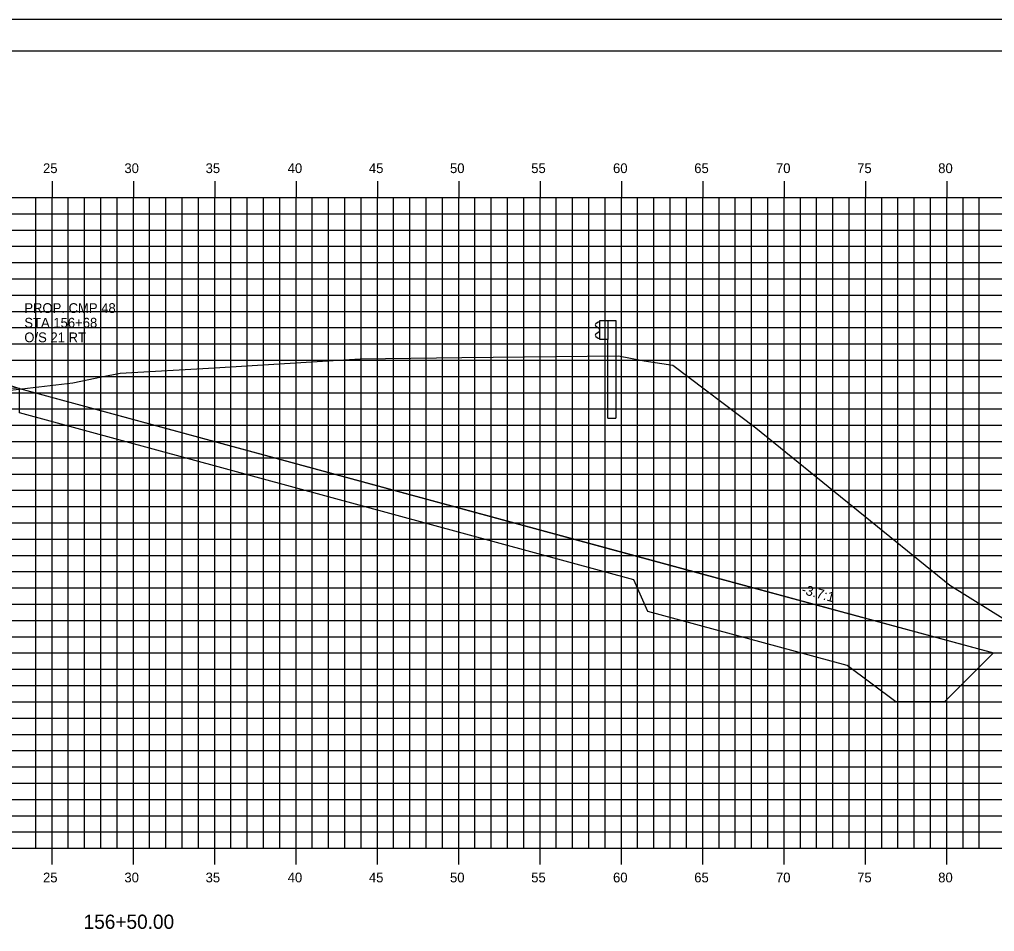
# Model space of a CAD drawing. Extents: x 850598 to 870284, y 366541 to 366651.
# Drawn here: x 852669.7 to 852729.6, y 366595.1 to 366651.2 of the extents above; entities that cross this region are included whole.
import ezdxf

# ---------------------------------------------------------------- set-up
doc = ezdxf.new("R2010")
doc.units = 0
for name, color, linetype in [('ANNOTATION', 7, 'Continuous'), ('BORDER', 7, 'Continuous'), ('D_Drainage_RipRap', 7, 'Continuous'), ('D_Roadway_Centerline', 7, 'Continuous'), ('D_Roadway_SlopeLines', 7, 'Continuous'), ('D_Roadway_SubGrade', 7, 'Continuous'), ('H_V ANNOTATION', 7, 'Continuous'), ('MAJOR', 7, 'Continuous'), ('MINOR', 7, 'Continuous'), ('PLOT BOUNDARY', 7, 'Continuous'), ('S_Guardrail_Beam', 7, 'Continuous'), ('S_Roadway_Centerline', 7, 'Continuous'), ('S_Utilities_Pole_Joint', 7, 'Continuous')]:
    doc.layers.add(name, color=color, linetype=linetype)

msp = doc.modelspace()

# ---------------------------------------------------------------- linework, layer by layer
at = {"layer": 'BORDER'}
msp.add_line((852761.706, 366649.225), (852601.706, 366649.225), dxfattribs=at)
at = {"layer": 'D_Drainage_RipRap'}
msp.add_lwpolyline([(852707.479, 366618.225), (852719.715, 366614.903), (852729.577, 366612.225), (852726.577, 366609.225), (852723.577, 366609.225), (852720.577, 366611.453), (852708.341, 366614.775), (852707.479, 366616.725), (852669.706, 366626.981), (852669.706, 366628.481)], close=True, dxfattribs=at)
at = {"layer": 'D_Roadway_Centerline'}
msp.add_lwpolyline([(852615.369, 366625.155), (852621.706, 366627.268), (852625.508, 366628.535), (852631.706, 366630.601), (852635.706, 366630.841), (852646.706, 366631.171), (852657.706, 366630.841), (852661.706, 366630.601), (852663.706, 366630.481), (852669.706, 366628.481), (852707.479, 366618.225), (852719.715, 366614.903), (852729.577, 366612.225), (852733.577, 366612.225)], dxfattribs=at)
at = {"layer": 'D_Roadway_SlopeLines'}
msp.add_lwpolyline([(852669.706, 366628.481), (852729.577, 366612.225), (852729.577, 366612.225)], dxfattribs=at)
at = {"layer": 'D_Roadway_SubGrade'}
msp.add_lwpolyline([(852657.706, 366630.341), (852658.706, 366630.281), (852658.706, 366630.531), (852663.706, 366630.231), (852663.706, 366630.481), (852669.706, 366628.481), (852657.706, 366628.841)], close=True, dxfattribs=at)
at = {"layer": 'MAJOR'}
for p, q in [((852671.706, 366641.227), (852671.706, 366640.225)), ((852671.706, 366641.227), (852671.706, 366640.225)), ((852676.706, 366641.227), (852676.706, 366640.225)), ((852676.706, 366641.227), (852676.706, 366640.225)), ((852681.706, 366641.227), (852681.706, 366640.225)), ((852681.706, 366641.227), (852681.706, 366640.225)), ((852686.706, 366641.227), (852686.706, 366640.225)), ((852686.706, 366641.227), (852686.706, 366640.225)), ((852691.706, 366641.227), (852691.706, 366640.225)), ((852691.706, 366641.227), (852691.706, 366640.225)), ((852696.706, 366641.227), (852696.706, 366640.225)), ((852696.706, 366641.227), (852696.706, 366640.225)), ((852701.706, 366641.227), (852701.706, 366640.225)), ((852701.706, 366641.227), (852701.706, 366640.225)), ((852706.706, 366641.227), (852706.706, 366640.225)), ((852706.706, 366641.227), (852706.706, 366640.225)), ((852711.706, 366641.227), (852711.706, 366640.225)), ((852711.706, 366641.227), (852711.706, 366640.225)), ((852716.706, 366641.227), (852716.706, 366640.225)), ((852716.706, 366641.227), (852716.706, 366640.225)), ((852721.706, 366641.227), (852721.706, 366640.225)), ((852721.706, 366641.227), (852721.706, 366640.225)), ((852726.706, 366641.227), (852726.706, 366640.225)), ((852726.706, 366641.227), (852726.706, 366640.225)), ((852606.706, 366640.225), (852746.706, 366640.225)), ((852606.706, 366640.225), (852746.706, 366640.225)), ((852606.706, 366640.225), (852746.706, 366640.225)), ((852606.706, 366640.225), (852746.706, 366640.225)), ((852671.706, 366600.225), (852671.706, 366640.225)), ((852671.706, 366600.225), (852671.706, 366640.225)), ((852676.706, 366600.225), (852676.706, 366640.225)), ((852676.706, 366600.225), (852676.706, 366640.225)), ((852681.706, 366600.225), (852681.706, 366640.225)), ((852681.706, 366600.225), (852681.706, 366640.225)), ((852686.706, 366600.225), (852686.706, 366640.225)), ((852686.706, 366600.225), (852686.706, 366640.225)), ((852691.706, 366600.225), (852691.706, 366640.225)), ((852691.706, 366600.225), (852691.706, 366640.225)), ((852696.706, 366600.225), (852696.706, 366640.225)), ((852696.706, 366600.225), (852696.706, 366640.225)), ((852701.706, 366600.225), (852701.706, 366640.225)), ((852701.706, 366600.225), (852701.706, 366640.225)), ((852706.706, 366600.225), (852706.706, 366640.225)), ((852706.706, 366600.225), (852706.706, 366640.225)), ((852711.706, 366600.225), (852711.706, 366640.225)), ((852711.706, 366600.225), (852711.706, 366640.225)), ((852716.706, 366600.225), (852716.706, 366640.225)), ((852716.706, 366600.225), (852716.706, 366640.225)), ((852721.706, 366600.225), (852721.706, 366640.225)), ((852721.706, 366600.225), (852721.706, 366640.225)), ((852726.706, 366600.225), (852726.706, 366640.225)), ((852726.706, 366600.225), (852726.706, 366640.225)), ((852606.706, 366635.225), (852746.706, 366635.225)), ((852606.706, 366635.225), (852746.706, 366635.225)), ((852606.706, 366630.225), (852746.706, 366630.225)), ((852606.706, 366630.225), (852746.706, 366630.225)), ((852606.706, 366625.225), (852746.706, 366625.225)), ((852606.706, 366625.225), (852746.706, 366625.225)), ((852606.706, 366620.225), (852746.706, 366620.225)), ((852606.706, 366620.225), (852746.706, 366620.225)), ((852606.706, 366615.225), (852746.706, 366615.225)), ((852606.706, 366615.225), (852746.706, 366615.225)), ((852606.706, 366610.225), (852746.706, 366610.225)), ((852606.706, 366610.225), (852746.706, 366610.225)), ((852606.706, 366605.225), (852746.706, 366605.225)), ((852606.706, 366605.225), (852746.706, 366605.225)), ((852606.706, 366600.225), (852746.706, 366600.225)), ((852606.706, 366600.225), (852746.706, 366600.225)), ((852606.706, 366600.225), (852746.706, 366600.225)), ((852606.706, 366600.225), (852746.706, 366600.225)), ((852671.706, 366599.223), (852671.706, 366600.225)), ((852671.706, 366599.223), (852671.706, 366600.225)), ((852676.706, 366599.223), (852676.706, 366600.225)), ((852676.706, 366599.223), (852676.706, 366600.225)), ((852681.706, 366599.223), (852681.706, 366600.225)), ((852681.706, 366599.223), (852681.706, 366600.225)), ((852686.706, 366599.223), (852686.706, 366600.225)), ((852686.706, 366599.223), (852686.706, 366600.225)), ((852691.706, 366599.223), (852691.706, 366600.225)), ((852691.706, 366599.223), (852691.706, 366600.225)), ((852696.706, 366599.223), (852696.706, 366600.225)), ((852696.706, 366599.223), (852696.706, 366600.225)), ((852701.706, 366599.223), (852701.706, 366600.225)), ((852701.706, 366599.223), (852701.706, 366600.225)), ((852706.706, 366599.223), (852706.706, 366600.225)), ((852706.706, 366599.223), (852706.706, 366600.225)), ((852711.706, 366599.223), (852711.706, 366600.225)), ((852711.706, 366599.223), (852711.706, 366600.225)), ((852716.706, 366599.223), (852716.706, 366600.225)), ((852716.706, 366599.223), (852716.706, 366600.225)), ((852721.706, 366599.223), (852721.706, 366600.225)), ((852721.706, 366599.223), (852721.706, 366600.225)), ((852726.706, 366599.223), (852726.706, 366600.225)), ((852726.706, 366599.223), (852726.706, 366600.225))]:
    msp.add_line(p, q, dxfattribs=at)
at = {"layer": 'MINOR'}
for p, q in [((852670.706, 366600.225), (852670.706, 366640.225)), ((852670.706, 366600.225), (852670.706, 366640.225)), ((852672.706, 366600.225), (852672.706, 366640.225)), ((852672.706, 366600.225), (852672.706, 366640.225)), ((852673.706, 366600.225), (852673.706, 366640.225)), ((852673.706, 366600.225), (852673.706, 366640.225)), ((852674.706, 366600.225), (852674.706, 366640.225)), ((852674.706, 366600.225), (852674.706, 366640.225)), ((852675.706, 366600.225), (852675.706, 366640.225)), ((852675.706, 366600.225), (852675.706, 366640.225)), ((852677.706, 366600.225), (852677.706, 366640.225)), ((852677.706, 366600.225), (852677.706, 366640.225)), ((852678.706, 366600.225), (852678.706, 366640.225)), ((852678.706, 366600.225), (852678.706, 366640.225)), ((852679.706, 366600.225), (852679.706, 366640.225)), ((852679.706, 366600.225), (852679.706, 366640.225)), ((852680.706, 366600.225), (852680.706, 366640.225)), ((852680.706, 366600.225), (852680.706, 366640.225)), ((852682.706, 366600.225), (852682.706, 366640.225)), ((852682.706, 366600.225), (852682.706, 366640.225)), ((852683.706, 366600.225), (852683.706, 366640.225)), ((852683.706, 366600.225), (852683.706, 366640.225)), ((852684.706, 366600.225), (852684.706, 366640.225)), ((852684.706, 366600.225), (852684.706, 366640.225)), ((852685.706, 366600.225), (852685.706, 366640.225)), ((852685.706, 366600.225), (852685.706, 366640.225)), ((852687.706, 366600.225), (852687.706, 366640.225)), ((852687.706, 366600.225), (852687.706, 366640.225)), ((852688.706, 366600.225), (852688.706, 366640.225)), ((852688.706, 366600.225), (852688.706, 366640.225)), ((852689.706, 366600.225), (852689.706, 366640.225)), ((852689.706, 366600.225), (852689.706, 366640.225)), ((852690.706, 366600.225), (852690.706, 366640.225)), ((852690.706, 366600.225), (852690.706, 366640.225)), ((852692.706, 366600.225), (852692.706, 366640.225)), ((852692.706, 366600.225), (852692.706, 366640.225)), ((852693.706, 366600.225), (852693.706, 366640.225)), ((852693.706, 366600.225), (852693.706, 366640.225)), ((852694.706, 366600.225), (852694.706, 366640.225)), ((852694.706, 366600.225), (852694.706, 366640.225)), ((852695.706, 366600.225), (852695.706, 366640.225)), ((852695.706, 366600.225), (852695.706, 366640.225)), ((852697.706, 366600.225), (852697.706, 366640.225)), ((852697.706, 366600.225), (852697.706, 366640.225)), ((852698.706, 366600.225), (852698.706, 366640.225)), ((852698.706, 366600.225), (852698.706, 366640.225)), ((852699.706, 366600.225), (852699.706, 366640.225)), ((852699.706, 366600.225), (852699.706, 366640.225)), ((852700.706, 366600.225), (852700.706, 366640.225)), ((852700.706, 366600.225), (852700.706, 366640.225)), ((852702.706, 366600.225), (852702.706, 366640.225)), ((852702.706, 366600.225), (852702.706, 366640.225)), ((852703.706, 366600.225), (852703.706, 366640.225)), ((852703.706, 366600.225), (852703.706, 366640.225)), ((852704.706, 366600.225), (852704.706, 366640.225)), ((852704.706, 366600.225), (852704.706, 366640.225)), ((852705.706, 366600.225), (852705.706, 366640.225)), ((852705.706, 366600.225), (852705.706, 366640.225)), ((852707.706, 366600.225), (852707.706, 366640.225)), ((852707.706, 366600.225), (852707.706, 366640.225)), ((852708.706, 366600.225), (852708.706, 366640.225)), ((852708.706, 366600.225), (852708.706, 366640.225)), ((852709.706, 366600.225), (852709.706, 366640.225)), ((852709.706, 366600.225), (852709.706, 366640.225)), ((852710.706, 366600.225), (852710.706, 366640.225)), ((852710.706, 366600.225), (852710.706, 366640.225)), ((852712.706, 366600.225), (852712.706, 366640.225)), ((852712.706, 366600.225), (852712.706, 366640.225)), ((852713.706, 366600.225), (852713.706, 366640.225)), ((852713.706, 366600.225), (852713.706, 366640.225)), ((852714.706, 366600.225), (852714.706, 366640.225)), ((852714.706, 366600.225), (852714.706, 366640.225)), ((852715.706, 366600.225), (852715.706, 366640.225)), ((852715.706, 366600.225), (852715.706, 366640.225)), ((852717.706, 366600.225), (852717.706, 366640.225)), ((852717.706, 366600.225), (852717.706, 366640.225)), ((852718.706, 366600.225), (852718.706, 366640.225)), ((852718.706, 366600.225), (852718.706, 366640.225)), ((852719.706, 366600.225), (852719.706, 366640.225)), ((852719.706, 366600.225), (852719.706, 366640.225)), ((852720.706, 366600.225), (852720.706, 366640.225)), ((852720.706, 366600.225), (852720.706, 366640.225)), ((852722.706, 366600.225), (852722.706, 366640.225)), ((852722.706, 366600.225), (852722.706, 366640.225)), ((852723.706, 366600.225), (852723.706, 366640.225)), ((852723.706, 366600.225), (852723.706, 366640.225)), ((852724.706, 366600.225), (852724.706, 366640.225)), ((852724.706, 366600.225), (852724.706, 366640.225)), ((852725.706, 366600.225), (852725.706, 366640.225)), ((852725.706, 366600.225), (852725.706, 366640.225)), ((852727.706, 366600.225), (852727.706, 366640.225)), ((852727.706, 366600.225), (852727.706, 366640.225)), ((852728.706, 366600.225), (852728.706, 366640.225)), ((852728.706, 366600.225), (852728.706, 366640.225)), ((852606.706, 366639.225), (852746.706, 366639.225)), ((852606.706, 366639.225), (852746.706, 366639.225)), ((852606.706, 366638.225), (852746.706, 366638.225)), ((852606.706, 366638.225), (852746.706, 366638.225)), ((852606.706, 366637.225), (852746.706, 366637.225)), ((852606.706, 366637.225), (852746.706, 366637.225)), ((852606.706, 366636.225), (852746.706, 366636.225)), ((852606.706, 366636.225), (852746.706, 366636.225)), ((852606.706, 366634.225), (852746.706, 366634.225)), ((852606.706, 366634.225), (852746.706, 366634.225)), ((852606.706, 366633.225), (852746.706, 366633.225)), ((852606.706, 366633.225), (852746.706, 366633.225)), ((852606.706, 366632.225), (852746.706, 366632.225)), ((852606.706, 366632.225), (852746.706, 366632.225)), ((852606.706, 366631.225), (852746.706, 366631.225)), ((852606.706, 366631.225), (852746.706, 366631.225)), ((852606.706, 366629.225), (852746.706, 366629.225)), ((852606.706, 366629.225), (852746.706, 366629.225)), ((852606.706, 366628.225), (852746.706, 366628.225)), ((852606.706, 366628.225), (852746.706, 366628.225)), ((852606.706, 366627.225), (852746.706, 366627.225)), ((852606.706, 366627.225), (852746.706, 366627.225)), ((852606.706, 366626.225), (852746.706, 366626.225)), ((852606.706, 366626.225), (852746.706, 366626.225)), ((852606.706, 366624.225), (852746.706, 366624.225)), ((852606.706, 366624.225), (852746.706, 366624.225)), ((852606.706, 366623.225), (852746.706, 366623.225)), ((852606.706, 366623.225), (852746.706, 366623.225)), ((852606.706, 366622.225), (852746.706, 366622.225)), ((852606.706, 366622.225), (852746.706, 366622.225)), ((852606.706, 366621.225), (852746.706, 366621.225)), ((852606.706, 366621.225), (852746.706, 366621.225)), ((852606.706, 366619.225), (852746.706, 366619.225)), ((852606.706, 366619.225), (852746.706, 366619.225)), ((852606.706, 366618.225), (852746.706, 366618.225)), ((852606.706, 366618.225), (852746.706, 366618.225)), ((852606.706, 366617.225), (852746.706, 366617.225)), ((852606.706, 366617.225), (852746.706, 366617.225)), ((852606.706, 366616.225), (852746.706, 366616.225)), ((852606.706, 366616.225), (852746.706, 366616.225)), ((852606.706, 366614.225), (852746.706, 366614.225)), ((852606.706, 366614.225), (852746.706, 366614.225)), ((852606.706, 366613.225), (852746.706, 366613.225)), ((852606.706, 366613.225), (852746.706, 366613.225)), ((852606.706, 366612.225), (852746.706, 366612.225)), ((852606.706, 366612.225), (852746.706, 366612.225)), ((852606.706, 366611.225), (852746.706, 366611.225)), ((852606.706, 366611.225), (852746.706, 366611.225)), ((852606.706, 366609.225), (852746.706, 366609.225)), ((852606.706, 366609.225), (852746.706, 366609.225)), ((852606.706, 366608.225), (852746.706, 366608.225)), ((852606.706, 366608.225), (852746.706, 366608.225)), ((852606.706, 366607.225), (852746.706, 366607.225)), ((852606.706, 366607.225), (852746.706, 366607.225)), ((852606.706, 366606.225), (852746.706, 366606.225)), ((852606.706, 366606.225), (852746.706, 366606.225)), ((852606.706, 366604.225), (852746.706, 366604.225)), ((852606.706, 366604.225), (852746.706, 366604.225)), ((852606.706, 366603.225), (852746.706, 366603.225)), ((852606.706, 366603.225), (852746.706, 366603.225)), ((852606.706, 366602.225), (852746.706, 366602.225)), ((852606.706, 366602.225), (852746.706, 366602.225)), ((852606.706, 366601.225), (852746.706, 366601.225)), ((852606.706, 366601.225), (852746.706, 366601.225))]:
    msp.add_line(p, q, dxfattribs=at)
at = {"layer": 'PLOT BOUNDARY'}
msp.add_lwpolyline([(852593.613, 366541.166), (852763.613, 366541.166), (852763.613, 366651.166), (852593.613, 366651.166)], close=True, dxfattribs=at)
at = {"layer": 'S_Guardrail_Beam'}
for p, q in [((852705.38, 366632.657), (852705.869, 366632.657)), ((852705.38, 366631.491), (852705.38, 366632.657)), ((852705.869, 366632.657), (852706.361, 366632.657)), ((852705.869, 366632.657), (852705.869, 366631.491)), ((852706.361, 366632.657), (852706.361, 366626.657)), ((852705.281, 366632.563), (852705.138, 366632.463)), ((852705.138, 366632.32), (852705.333, 366632.184)), ((852705.38, 366632.584), (852705.298, 366632.57)), ((852705.367, 366632.12), (852705.367, 366632.028)), ((852705.333, 366631.964), (852705.138, 366631.828)), ((852705.138, 366631.685), (852705.281, 366631.585)), ((852705.298, 366631.578), (852705.38, 366631.564)), ((852705.869, 366631.491), (852705.38, 366631.491)), ((852705.869, 366626.657), (852705.869, 366631.491)), ((852705.869, 366626.657), (852706.361, 366626.657))]:
    msp.add_line(p, q, dxfattribs=at)
for centre, major_axis, start_param, end_param in [((852705.188, 366632.392), (-0.0877, 0), 5.323254, 7.243116), ((852705.305, 366632.529), (-0.0417, 0), 4.886922, 5.323254), ((852705.288, 366632.12), (0.0789, 0), 0, 0.959931), ((852705.288, 366632.028), (0.0789, 0), 5.323254, 6.283185), ((852705.188, 366631.756), (-0.0877, 0), 5.323254, 7.243116), ((852705.305, 366631.619), (-0.0417, 0), 0.959931, 1.396263)]:
    msp.add_ellipse(centre, major_axis=major_axis, ratio=0.995501, start_param=start_param, end_param=end_param, dxfattribs=at)
at = {"layer": 'S_Roadway_Centerline'}
msp.add_lwpolyline([(852606.706, 366625.206), (852620.887, 366625.123), (852642.755, 366626.386), (852661.236, 366627.532), (852665.99, 366628.004), (852672.98, 366628.837), (852674.741, 366629.191), (852675.891, 366629.417), (852681.7, 366629.764), (852690.651, 366630.309), (852696.889, 366630.379), (852706.533, 366630.488), (852708.111, 366630.191), (852709.858, 366629.909), (852714.974, 366626.075), (852726.889, 366616.391), (852738.412, 366609.214), (852746.706, 366606.654)], dxfattribs=at)

# ---------------------------------------------------------------- texts
at = {"layer": 'ANNOTATION'}
msp.add_text('-3.7:1', height=0.6, rotation=344.80989, dxfattribs=at).set_placement((852717.735, 366615.877))
at = {"layer": 'H_V ANNOTATION'}
for s, height, p in [('25', 0.6, (852671.152, 366641.725)), ('30', 0.6, (852676.154, 366641.725)), ('35', 0.6, (852681.146, 366641.725)), ('40', 0.6, (852686.192, 366641.725)), ('45', 0.6, (852691.184, 366641.725)), ('50', 0.6, (852696.17, 366641.725)), ('55', 0.6, (852701.162, 366641.725)), ('60', 0.6, (852706.192, 366641.725)), ('65', 0.6, (852711.184, 366641.725)), ('70', 0.6, (852716.208, 366641.725)), ('75', 0.6, (852721.2, 366641.725)), ('80', 0.6, (852726.181, 366641.725)), ('25', 0.6, (852671.152, 366598.125)), ('30', 0.6, (852676.154, 366598.125)), ('35', 0.6, (852681.146, 366598.125)), ('40', 0.6, (852686.192, 366598.125)), ('45', 0.6, (852691.184, 366598.125)), ('50', 0.6, (852696.17, 366598.125)), ('55', 0.6, (852701.162, 366598.125)), ('60', 0.6, (852706.192, 366598.125)), ('65', 0.6, (852711.184, 366598.125)), ('70', 0.6, (852716.208, 366598.125)), ('75', 0.6, (852721.2, 366598.125)), ('80', 0.6, (852726.181, 366598.125)), ('156+50.00', 0.875, (852673.647, 366595.268))]:
    msp.add_text(s, height=height, dxfattribs=at).set_placement(p)
at = {"layer": 'S_Roadway_Centerline'}
for s, p in [('C', (852690.646, 366630.309)), ('L', (852690.651, 366630.301))]:
    msp.add_text(s, height=0.0146, dxfattribs=at).set_placement(p)
at = {"layer": 'S_Utilities_Pole_Joint'}
for s, p in [('PROP. CMP 48', (852670.003, 366633.127)), ('STA 156+68', (852670.003, 366632.227)), ('O/S 21 RT', (852670.003, 366631.327))]:
    msp.add_text(s, height=0.6, dxfattribs=at).set_placement(p)

doc.saveas('drawing.dxf')
